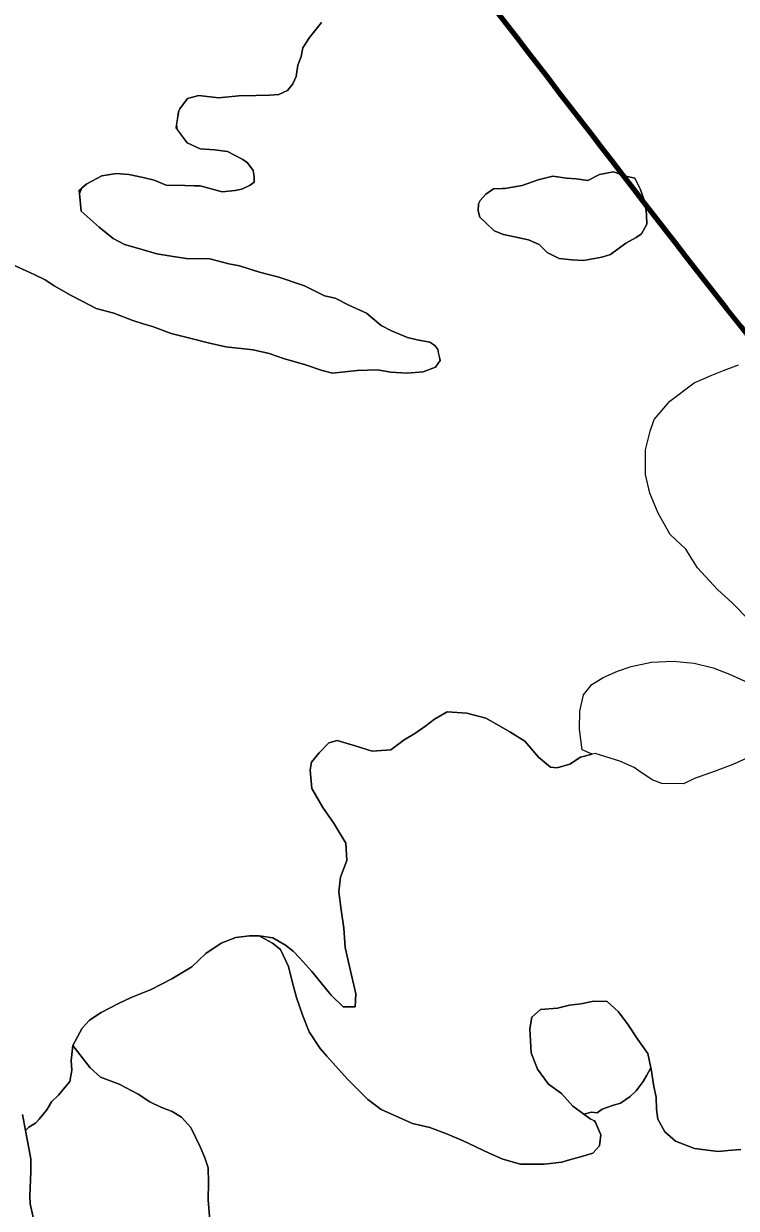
# Model space of a CAD drawing. Extents: x 553962 to 842807, y 8883888 to 9032388.
# Drawn here: x 679662 to 681754, y 8955492 to 8958969 of the extents above; entities that cross this region are included whole.
import ezdxf

# ---------------------------------------------------------------- set-up
doc = ezdxf.new("R2010")
doc.units = 0
doc.header["$LTSCALE"] = 160
for name, color, linetype, lineweight in [('21', 7, 'Continuous', 25), ('27', 7, 'Continuous', 90), ('4', 7, 'Continuous', 13)]:
    doc.layers.add(name, color=color, linetype=linetype, lineweight=lineweight)

msp = doc.modelspace()

# ---------------------------------------------------------------- linework, layer by layer
at = {"layer": '21'}
msp.add_spline([(665209.5, 8949437.1), (665261.8, 8949907.3), (665888.8, 8950560.5), (666750.9, 8951187.5), (667665.3, 8951814.5), (668344.5, 8952363.1), (668788.7, 8952911.7), (669180.6, 8953564.9), (669154.4, 8954270.2), (669755.3, 8954662.1), (670486.8, 8955027.9), (671218.3, 8955785.5), (671166.1, 8956360.3), (671531.8, 8956726), (671479.6, 8956987.3), (670957.1, 8957405.3), (670695.8, 8957849.4), (671139.9, 8958502.5), (671845.3, 8959207.9), (672394, 8958789.9), (673047.1, 8959234), (673465.1, 8959834.9), (673177.7, 8960461.9), (673987.6, 8960749.3), (675163.2, 8960879.9), (676103.7, 8960906.1), (677253.2, 8961428.6), (677697.4, 8961559.2), (678115.4, 8962133.9), (678611.8, 8962369.1), (678820.8, 8962919.9), (679291, 8963704.1), (679918, 8964226.8), (679944.1, 8964697.3), (679709, 8965272.3), (679291, 8966004.2), (678115.4, 8966945.2)], degree=3, dxfattribs=at)
at = {"layer": '27'}
for points in [[(637260.6, 8972975.8), (641524.5, 8971056.2), (652526.1, 8965412.7), (653164.3, 8965062.8), (670790.5, 8953770.1), (686194, 8943929.9), (696283.3, 8937647.1)], [(694874, 8947402.7), (694491.4, 8947729), (693981.6, 8948105.1), (692654.2, 8949437.3), (691811.8, 8950292), (691552.9, 8951277.6), (691093.4, 8951755.3), (689976, 8951721.8), (689441.2, 8951996.3), (689158.9, 8952576.6), (688699.5, 8953029), (687605.5, 8953400.8), (685873.4, 8954400.8), (684752.3, 8955101.5), (681638, 8958243.7), (680641.1, 8959527.7), (679425.4, 8960995.9)]]:
    msp.add_spline(points, degree=3, dxfattribs=at)
at = {"layer": '4'}
for points in [[(680535.8, 8958972.2), (680501.2, 8958927.8), (680481.2, 8958898.1), (680476.5, 8958872.8), (680475.1, 8958869.1), (680466.7, 8958846.6), (680461.7, 8958813.7), (680452.1, 8958792.5), (680436.1, 8958772.8), (680410.4, 8958761), (680383.7, 8958759.4), (680343, 8958758.3), (680293.5, 8958757.5), (680233.7, 8958750.7), (680175.6, 8958757.8), (680142.2, 8958748.9), (680119.6, 8958719.2), (680116.9, 8958713), (680113.8, 8958696.6), (680110.4, 8958672.6), (680112.4, 8958658.6), (680141.5, 8958619.5), (680180.2, 8958601.6), (680222, 8958598.9), (680259.8, 8958593.8), (680304.7, 8958570.6), (680318.3, 8958560), (680335.3, 8958537.8), (680338.4, 8958520), (680337.9, 8958503.5), (680326.1, 8958495), (680301.6, 8958483.2), (680282.4, 8958478.8), (680244.2, 8958475.1), (680190.2, 8958489.7), (680180.2, 8958492.5), (680162.4, 8958493.2), (680134.6, 8958494.2), (680080, 8958494.8), (680045, 8958510), (680012.3, 8958517.5), (679970.8, 8958526.6), (679934.1, 8958529.1), (679890.7, 8958521.8), (679846.8, 8958499.2), (679832.4, 8958487), (679825.5, 8958470.8), (679830, 8958418.6), (679882.8, 8958371.1), (679924.8, 8958337.9), (679957.2, 8958320.2), (679996.1, 8958310), (680052.6, 8958292.8), (680094.2, 8958286.2), (680138.4, 8958279.6), (680208.2, 8958278.4), (680263.5, 8958263.8), (680295, 8958257.6), (680353.9, 8958239), (680410.5, 8958224.4), (680485.7, 8958198.9), (680544.3, 8958170.2), (680575.8, 8958162.7), (680615.7, 8958142.3), (680668.1, 8958118.9), (680711.3, 8958083.1), (680741.1, 8958066.8), (680788.7, 8958047.4), (680816.4, 8958041.3), (680854.2, 8958033.7), (680869, 8958024.3), (680877.5, 8958012.6), (680879.6, 8958001.1)], [(680180.2, 8958492.5), (680190.2, 8958489.7), (680244.2, 8958475.1), (680282.4, 8958478.8), (680301.6, 8958483.2), (680326.1, 8958495), (680337.9, 8958503.5), (680338.4, 8958520), (680335.3, 8958537.8), (680318.3, 8958560), (680304.7, 8958570.6), (680259.8, 8958593.8), (680222, 8958598.9), (680180.2, 8958601.6), (680141.5, 8958619.5), (680109.1, 8958663.1), (680115.7, 8958710.3), (680119.6, 8958719.2), (680142.2, 8958748.9), (680175.6, 8958757.8), (680233.7, 8958750.7), (680293.5, 8958757.5), (680343, 8958758.3), (680383.7, 8958759.4), (680410.4, 8958761), (680436.1, 8958772.8), (680452.1, 8958792.5), (680461.7, 8958813.7), (680466.7, 8958846.6), (680476.5, 8958872.8), (680481.2, 8958898.1), (680501.2, 8958927.8), (680535.8, 8958972.2)], [(679636.5, 8958258), (679669, 8958242.9), (679694, 8958231.8), (679725.2, 8958216.8), (679751.2, 8958199.4), (679800.9, 8958171), (679833.3, 8958154.6), (679874.5, 8958132.9), (679926, 8958119.6), (679982.3, 8958097.3), (680012.4, 8958087.4), (680040.1, 8958080.1), (680095.1, 8958059.1), (680153, 8958044.4), (680203.3, 8958032.5), (680254.9, 8958020.5), (680335.8, 8958011.3), (680382.3, 8958000.8), (680427.5, 8957985.3), (680486.5, 8957968), (680537.9, 8957950.9), (680568.1, 8957943.5), (680640.7, 8957951.1), (680700.3, 8957952.8), (680739.4, 8957946.4), (680787.5, 8957943.4), (680834.6, 8957946.8), (680870.6, 8957960.8), (680884, 8957980.6), (680877.1, 8958013.2), (680869, 8958024.3), (680854.2, 8958033.7), (680816.4, 8958041.3), (680788.7, 8958047.4), (680741.1, 8958066.8), (680711.3, 8958083.1), (680668.1, 8958118.9), (680615.7, 8958142.3), (680575.8, 8958162.7), (680544.3, 8958170.2), (680485.7, 8958198.9), (680410.5, 8958224.4), (680353.9, 8958239), (680295, 8958257.6), (680263.5, 8958263.8), (680208.2, 8958278.4), (680138.4, 8958279.6), (680094.2, 8958286.2), (680052.6, 8958292.8), (679996.1, 8958310), (679957.2, 8958320.2), (679924.8, 8958337.9), (679882.8, 8958371.1), (679830, 8958418.6), (679824.6, 8958480.5), (679846.8, 8958499.2), (679890.7, 8958521.8), (679934.1, 8958529.1), (679970.8, 8958526.6), (680012.3, 8958517.5), (680045, 8958510), (680080, 8958494.8), (680134.6, 8958494.2), (680162.4, 8958493.2), (680180.2, 8958492.5)], [(680879.6, 8958001.1), (680884, 8957980.6), (680870.6, 8957960.8), (680834.6, 8957946.8), (680787.5, 8957943.4), (680739.4, 8957946.4), (680700.3, 8957952.8), (680640.7, 8957951.1), (680568.1, 8957943.5), (680537.9, 8957950.9), (680486.5, 8957968), (680427.5, 8957985.3), (680382.3, 8958000.8), (680335.8, 8958011.3), (680254.9, 8958020.5), (680203.3, 8958032.5), (680153, 8958044.4), (680095.1, 8958059.1), (680040.1, 8958080.1), (680012.4, 8958087.4), (679982.3, 8958097.3), (679926, 8958119.6), (679874.5, 8958132.9), (679833.3, 8958154.6), (679800.9, 8958171), (679751.2, 8958199.4), (679725.2, 8958216.8), (679694, 8958231.8), (679669, 8958242.9), (679636.5, 8958258)], [(681793.6, 8957215.9), (681742.3, 8957267.5), (681698.7, 8957308), (681640, 8957371.2), (681605.6, 8957426.1), (681559.8, 8957469.4), (681524.6, 8957532.5), (681499.6, 8957590.6), (681487.5, 8957646), (681487.5, 8957718.3), (681500.8, 8957772.4), (681512.2, 8957807.5), (681558.5, 8957860.5), (681630.2, 8957915), (681681.7, 8957937.3), (681716.5, 8957951.3), (681760.2, 8957967.5)], [(681793.6, 8957215.9), (681742.3, 8957267.5), (681698.7, 8957308), (681640, 8957371.2), (681605.6, 8957426.1), (681559.8, 8957469.4), (681524.6, 8957532.5), (681499.6, 8957590.6), (681487.5, 8957646), (681487.5, 8957718.3), (681500.8, 8957772.4), (681512.2, 8957807.5), (681558.5, 8957860.5), (681630.2, 8957915), (681681.7, 8957937.3), (681716.5, 8957951.3), (681760.2, 8957967.5)], [(680472.1, 8956226), (680508, 8956187), (680564.8, 8956116.9), (680600, 8956083.4), (680635.2, 8956082.9), (680636.9, 8956121.3), (680618.5, 8956201.7), (680605.5, 8956257.3), (680601.4, 8956313.7), (680593.8, 8956368.2), (680586.8, 8956420.5), (680592.1, 8956463.5), (680610.3, 8956512.3), (680607, 8956563.2), (680573.5, 8956620.2), (680539.7, 8956668.3), (680507.4, 8956724), (680502.9, 8956777.4), (680506.3, 8956801.4), (680528.8, 8956828.5), (680557.8, 8956857.9), (680582.1, 8956864.7), (680634.8, 8956848.9), (680685, 8956833.2), (680739.7, 8956837.6), (680778.8, 8956866.7), (680809.9, 8956885.8), (680842.4, 8956907.5), (680867.2, 8956927), (680904.8, 8956948.5), (680963, 8956945.2), (681018.3, 8956930.5), (681056.9, 8956908.9), (681089.2, 8956890), (681132.6, 8956863.1), (681150.9, 8956842.1), (681172.8, 8956816), (681196.2, 8956796.1), (681208.6, 8956786.8), (681227.6, 8956784.9), (681264.7, 8956795), (681295.9, 8956815.5), (681330.6, 8956824.3), (681301.3, 8956837.9), (681293.7, 8956898), (681294.3, 8956951.3), (681304.9, 8956999.1), (681329.6, 8957028.9), (681362.7, 8957049.7), (681404.7, 8957068.3), (681445.1, 8957081.6), (681504.3, 8957094.5), (681568.4, 8957098.1), (681629.7, 8957091.7), (681685.3, 8957078.1), (681733.7, 8957059.1), (681817.5, 8957021.7)], [(681793.2, 8956817), (681743, 8956794.6), (681691.5, 8956774.9), (681631.1, 8956752.9), (681598.9, 8956737.6), (681535.5, 8956738.5), (681506.7, 8956749.7), (681464.6, 8956777.8), (681453.4, 8956785.8), (681412.2, 8956803.8), (681339.4, 8956826.6), (681330.6, 8956824.3), (681301.3, 8956837.9), (681293.7, 8956898), (681294.3, 8956951.3), (681304.9, 8956999.1), (681329.6, 8957028.9), (681362.7, 8957049.7), (681404.7, 8957068.3), (681445.1, 8957081.6), (681504.3, 8957094.5), (681568.4, 8957098.1), (681629.7, 8957091.7), (681685.3, 8957078.1), (681733.7, 8957059.1), (681817.5, 8957021.7)], [(681793.2, 8956817), (681743, 8956794.6), (681691.5, 8956774.9), (681631.1, 8956752.9), (681598.9, 8956737.6), (681535.5, 8956738.5), (681506.7, 8956749.7), (681464.6, 8956777.8), (681453.4, 8956785.8), (681412.2, 8956803.8), (681339.4, 8956826.6), (681330.6, 8956824.3), (681295.9, 8956815.5), (681264.7, 8956795), (681227.6, 8956784.9), (681208.6, 8956786.8), (681196.2, 8956796.1), (681172.8, 8956816), (681150.9, 8956842.1), (681132.6, 8956863.1), (681089.2, 8956890), (681056.9, 8956908.9), (681018.3, 8956930.5), (680963, 8956945.2), (680904.8, 8956948.5), (680867.2, 8956927), (680842.4, 8956907.5), (680809.9, 8956885.8), (680778.8, 8956866.7), (680739.7, 8956837.6), (680685, 8956833.2), (680634.8, 8956848.9), (680582.1, 8956864.7), (680557.8, 8956857.9), (680528.8, 8956828.5), (680506.3, 8956801.4), (680502.9, 8956777.4), (680507.4, 8956724), (680539.7, 8956668.3), (680573.5, 8956620.2), (680607, 8956563.2), (680610.3, 8956512.3), (680592.1, 8956463.5), (680586.8, 8956420.5), (680593.8, 8956368.2), (680601.4, 8956313.7), (680605.5, 8956257.3), (680618.5, 8956201.7), (680636.9, 8956121.3), (680635.2, 8956082.9), (680600, 8956083.4), (680564.8, 8956116.9), (680508, 8956187), (680472.1, 8956226), (680452.8, 8956246.1), (680430.2, 8956264.5), (680392.7, 8956285.5), (680352.6, 8956291.7), (680360.1, 8956287.7), (680392.4, 8956270), (680415.9, 8956251.5), (680439.5, 8956201.1), (680449.4, 8956157.7), (680462.9, 8956110.2), (680481.3, 8956056.3), (680500, 8956010), (680532.5, 8955960.6), (680552, 8955938.4), (680611.8, 8955870.3)], [(679658, 8955766.9), (679666.8, 8955720), (679676.9, 8955729.4), (679696.4, 8955741.4), (679707, 8955753.7), (679729.5, 8955780.8), (679743, 8955804.5), (679764, 8955824), (679797.1, 8955863.5), (679803, 8955897.3), (679801, 8955925.1), (679806, 8955969.4), (679833.3, 8956020.6), (679854.9, 8956043.6), (679888.9, 8956066.7), (679940.1, 8956092.9), (679976.9, 8956110.4), (680035.5, 8956134.2), (680097, 8956165.2), (680155.7, 8956200.8), (680196.6, 8956239.5), (680241, 8956269.8), (680284.5, 8956286.9), (680324.2, 8956291.2), (680352.6, 8956291.7), (680392.7, 8956285.5), (680430.2, 8956264.5), (680452.8, 8956246.1), (680472.1, 8956226)], [(681766.6, 8955664.7), (681729.7, 8955661), (681700.4, 8955658.2), (681631, 8955667), (681574.7, 8955689.2), (681543.9, 8955715.7), (681523.6, 8955753.2), (681519.6, 8955782.5), (681518.3, 8955818.1), (681511.8, 8955848.8), (681503.4, 8955899.8), (681502.4, 8955904.4), (681491.4, 8955882.5), (681480.6, 8955863.8), (681459.3, 8955836.7), (681442.2, 8955819.5), (681413.6, 8955800.2), (681390.6, 8955793.4), (681359.8, 8955783.1), (681345.4, 8955772.2), (681329, 8955774), (681305.8, 8955767.6), (681324.5, 8955753.9), (681338.5, 8955748), (681355.8, 8955707.1), (681352.2, 8955675.5), (681332.3, 8955653.4), (681302.8, 8955644.3), (681256.8, 8955631.9), (681241.4, 8955627.4), (681189.2, 8955621.6), (681120.6, 8955621.5), (681067.9, 8955636.1), (681027.9, 8955653.9), (680951.8, 8955689.6), (680905.5, 8955709), (680854.2, 8955728.6), (680802.6, 8955740.5), (680711.4, 8955781.8), (680671.9, 8955811.1), (680611.8, 8955870.3), (680552, 8955938.4), (680532.5, 8955960.6), (680500, 8956010), (680481.3, 8956056.3), (680462.9, 8956110.2), (680449.4, 8956157.7), (680439.5, 8956201.1), (680415.9, 8956251.5), (680392.4, 8956270), (680360.1, 8956287.7), (680352.6, 8956291.7), (680324.2, 8956291.2), (680284.5, 8956286.9), (680241, 8956269.8), (680196.6, 8956239.5), (680155.7, 8956200.8), (680097, 8956165.2), (680035.5, 8956134.2), (679976.9, 8956110.4), (679940.1, 8956092.9), (679888.9, 8956066.7), (679854.9, 8956043.6), (679833.3, 8956020.6), (679806, 8955969.4), (679856.9, 8955904.5), (679887.6, 8955876.8), (679941.5, 8955855.8), (679997.5, 8955827.2), (680032.2, 8955804.4), (680064.7, 8955788.1), (680097.2, 8955775.5), (680124.5, 8955759.3), (680152.7, 8955729.2), (680181, 8955669.8), (680193.9, 8955640.2), (680203, 8955610.7), (680204.1, 8955567.5), (680203.5, 8955516.8), (680207.7, 8955455.7)], [(680611.8, 8955870.3), (680671.9, 8955811.1), (680711.4, 8955781.8), (680802.6, 8955740.5), (680854.2, 8955728.6), (680905.5, 8955709), (680951.8, 8955689.6), (681027.9, 8955653.9), (681067.9, 8955636.1), (681120.6, 8955621.5), (681189.2, 8955621.6), (681241.4, 8955627.4), (681256.8, 8955631.9), (681302.8, 8955644.3), (681332.3, 8955653.4), (681352.2, 8955675.5), (681355.8, 8955707.1), (681340.6, 8955743.2), (681334.5, 8955749.7), (681324.5, 8955753.9), (681305.8, 8955767.6), (681273.8, 8955791.2), (681240.9, 8955829.1), (681202.5, 8955855.9), (681169.8, 8955900.1), (681151.2, 8955947.7), (681147.3, 8956018.9), (681153.6, 8956053.1), (681179.2, 8956075.5), (681229.1, 8956079.2), (681263.8, 8956088.1), (681297.4, 8956092.3), (681335, 8956099.8), (681374.7, 8956098.5), (681407.8, 8956068.1), (681435.7, 8956030.3), (681464.6, 8955987.4), (681493.6, 8955945.8), (681502.4, 8955904.4), (681503.4, 8955899.8), (681511.8, 8955848.8), (681518.3, 8955818.1), (681519.6, 8955782.5), (681523.6, 8955753.2), (681543.9, 8955715.7), (681574.7, 8955689.2), (681631, 8955667), (681700.4, 8955658.2), (681729.7, 8955661), (681766.6, 8955664.7)], [(680207.7, 8955455.7), (680203.5, 8955516.8), (680204.1, 8955567.5), (680203, 8955610.7), (680193.9, 8955640.2), (680181, 8955669.8), (680152.7, 8955729.2), (680124.5, 8955759.3), (680097.2, 8955775.5), (680064.7, 8955788.1), (680032.2, 8955804.4), (679997.5, 8955827.2), (679941.5, 8955855.8), (679887.6, 8955876.8), (679856.9, 8955904.5), (679806, 8955969.4), (679801, 8955925.1), (679803, 8955897.3), (679797.1, 8955863.5), (679764, 8955824), (679743, 8955804.5), (679729.5, 8955780.8), (679707, 8955753.7), (679696.4, 8955741.4), (679676.9, 8955729.4), (679666.8, 8955720), (679682.5, 8955636.6), (679682.5, 8955599.8), (679680, 8955527.6), (679680.4, 8955504.7), (679692.5, 8955452.3)], [(679692.5, 8955452.3), (679680.4, 8955504.7), (679680, 8955527.6), (679682.5, 8955599.8), (679682.5, 8955636.6), (679666.8, 8955720), (679658, 8955766.9)]]:
    msp.add_lwpolyline(points, dxfattribs=at)
for points in [[(681283.3, 8958513.3), (681255.5, 8958515.6), (681215.1, 8958520.8), (681171.6, 8958510.9), (681125.3, 8958493.5), (681074.3, 8958485.2), (681066.7, 8958485.4), (681041.3, 8958483.8), (681017.9, 8958468), (681002, 8958449.7), (680996.6, 8958439.7), (680995.9, 8958419.4), (681000.5, 8958401.1), (681018.7, 8958384.4), (681043.3, 8958360.7), (681070.7, 8958349.9), (681102.3, 8958343.4), (681143.8, 8958334.3), (681175.1, 8958320.5), (681198.3, 8958296.8), (681233.2, 8958279.1), (681271.2, 8958275.3), (681305.4, 8958274.1), (681359, 8958283.6), (681384.6, 8958291.6), (681428.9, 8958324.2), (681460, 8958340.9), (681475.6, 8958351.8), (681490.5, 8958380.4), (681490.2, 8958408.4), (681486.4, 8958442.8), (681471.3, 8958483.9), (681455.9, 8958514.9), (681429.5, 8958520.9), (681393.2, 8958533.6), (681352.3, 8958526.1), (681317.4, 8958508.3)], [(681455.9, 8958514.9), (681471.3, 8958483.9), (681486.4, 8958442.8), (681490.2, 8958408.4), (681490.5, 8958380.4), (681475.6, 8958351.8), (681460, 8958340.9), (681428.9, 8958324.2), (681384.6, 8958291.6), (681359, 8958283.6), (681305.4, 8958274.1), (681271.2, 8958275.3), (681233.2, 8958279.1), (681198.3, 8958296.8), (681175.1, 8958320.5), (681143.8, 8958334.3), (681102.3, 8958343.4), (681070.7, 8958349.9), (681043.3, 8958360.7), (681018.7, 8958384.4), (681000.5, 8958401.1), (680995.9, 8958419.4), (680996.6, 8958439.7), (681002, 8958449.7), (681017.9, 8958468), (681041.3, 8958483.8), (681066.7, 8958485.4), (681074.3, 8958485.2), (681125.3, 8958493.5), (681171.6, 8958510.9), (681215.1, 8958520.8), (681255.5, 8958515.6), (681283.3, 8958513.3), (681317.4, 8958508.3), (681352.3, 8958526.1), (681393.2, 8958533.6), (681429.5, 8958520.9)], [(681464.6, 8955987.4), (681435.7, 8956030.3), (681407.8, 8956068.1), (681374.7, 8956098.5), (681335, 8956099.8), (681297.4, 8956092.3), (681263.8, 8956088.1), (681229.1, 8956079.2), (681179.2, 8956075.5), (681153.6, 8956053.1), (681147.3, 8956018.9), (681151.2, 8955947.7), (681169.8, 8955900.1), (681202.5, 8955855.9), (681240.9, 8955829.1), (681273.8, 8955791.2), (681305.8, 8955767.6), (681329, 8955774), (681345.4, 8955772.2), (681359.8, 8955783.1), (681390.6, 8955793.4), (681413.6, 8955800.2), (681442.2, 8955819.5), (681459.3, 8955836.7), (681480.6, 8955863.8), (681491.4, 8955882.5), (681502.4, 8955904.4), (681493.6, 8955945.8)]]:
    msp.add_lwpolyline(points, close=True, dxfattribs=at)

doc.saveas('drawing.dxf')
